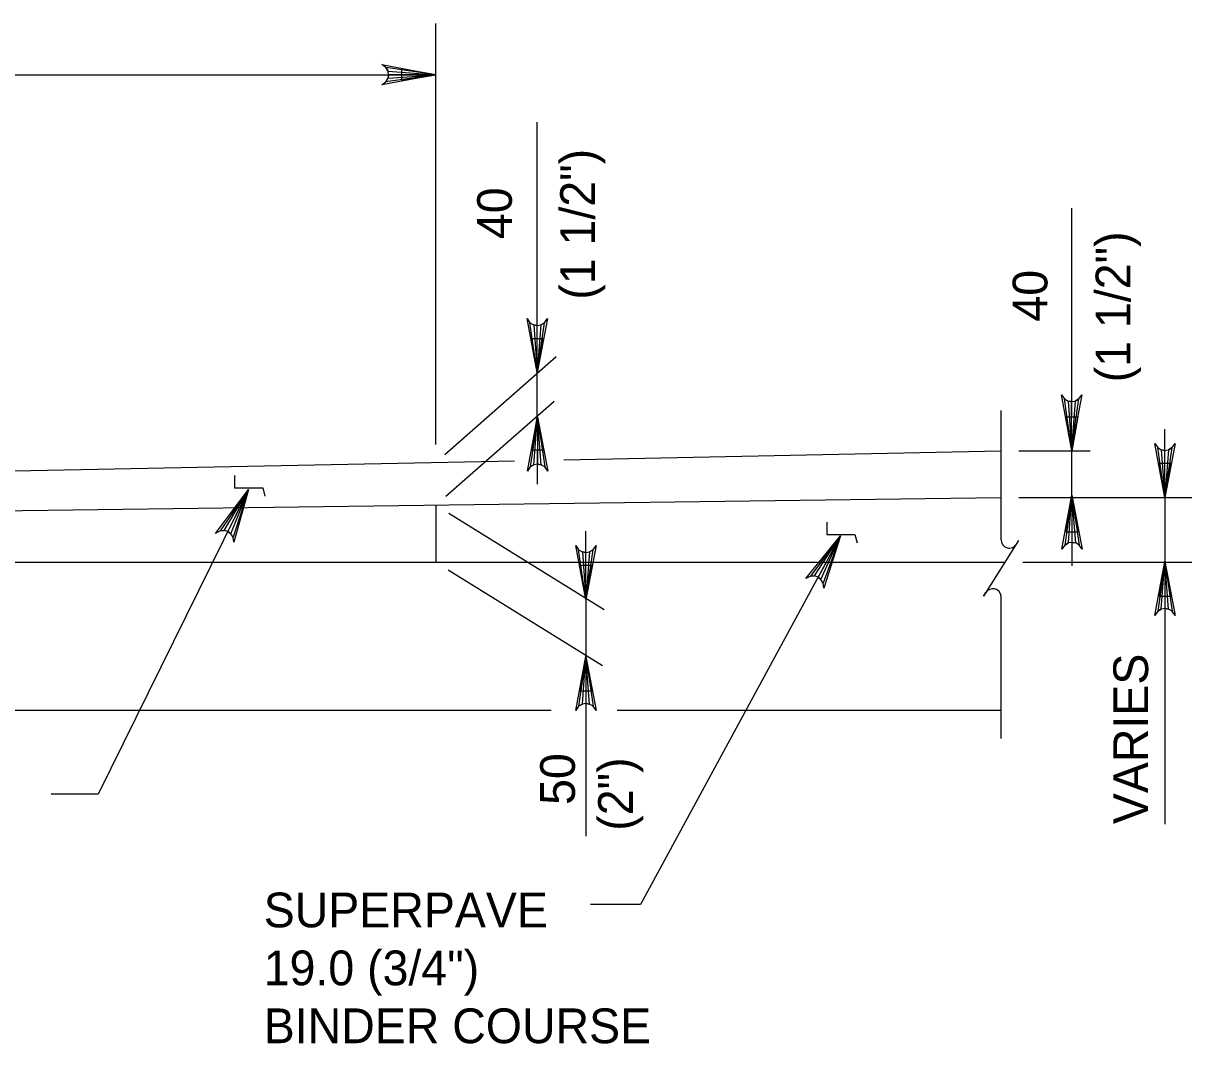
# Model space of a CAD drawing. Extents: x 638263 to 640360, y 293683 to 298655.
# Drawn here: x 638689.8 to 638790.6, y 296335.5 to 296423.6 of the extents above; entities that cross this region are included whole.
import ezdxf

# ---------------------------------------------------------------- set-up
doc = ezdxf.new("R2010")
doc.units = 0
for name, color, linetype in [('2', 7, 'Continuous'), ('3', 7, 'Continuous'), ('4', 7, 'Continuous')]:
    doc.layers.add(name, color=color, linetype=linetype)

msp = doc.modelspace()

# ---------------------------------------------------------------- linework, layer by layer
at = {"layer": '2'}
for p, q in [((638774.15, 296390.18), (638774.15, 296379.01)), ((638774.15, 296390.18), (638774.15, 296379.01)), ((638774.15, 296374.15), (638774.15, 296361.85)), ((638774.15, 296374.15), (638774.15, 296361.85))]:
    msp.add_line(p, q, dxfattribs=at)
for points in [[(638708.01, 296384.57), (638708.01, 296383.49), (638710.43, 296383.49), (638710.61, 296382.78)], [(638759.13, 296380.54), (638759.13, 296379.46), (638761.55, 296379.46), (638761.73, 296378.74)], [(638775.48, 296378.65), (638775.67, 296378.95), (638772.64, 296374.14), (638772.85, 296374.46)], [(638775.48, 296378.65), (638775.67, 296378.95), (638772.64, 296374.14), (638772.85, 296374.46)]]:
    msp.add_lwpolyline(points, dxfattribs=at)
for centre, start, end in [((638774.87, 296379), 180, 330), ((638774.87, 296379), 180, 330), ((638773.45, 296374.08), 5.3286, 147.8672), ((638773.45, 296374.08), 5.3286, 147.8672)]:
    msp.add_arc(centre, 0.71, start, end, dxfattribs=at)
at = {"layer": '3'}
for p, q in [((638736.41, 296385.93), (638774.15, 296386.68)), ((638736.41, 296385.93), (638774.15, 296386.68)), ((638540.82, 296382.01), (638732.17, 296385.84)), ((638540.82, 296382.01), (638732.17, 296385.84)), ((638554.15, 296379.73), (638774.15, 296382.67)), ((638554.15, 296379.73), (638774.15, 296382.67)), ((638725.37, 296382.01), (638725.37, 296377.09)), ((638725.37, 296382.01), (638725.37, 296377.09)), ((638542.34, 296377.09), (638774.5, 296377.09)), ((638542.34, 296377.09), (638774.5, 296377.09)), ((638560.04, 296364.3), (638735.33, 296364.3)), ((638560.04, 296364.3), (638735.33, 296364.3)), ((638741.04, 296364.3), (638774.16, 296364.3)), ((638741.04, 296364.3), (638774.16, 296364.3))]:
    msp.add_line(p, q, dxfattribs=at)
at = {"layer": '4'}
for p, q in [((638725.37, 296395.01), (638725.37, 296423.59)), ((638725.37, 296395.01), (638725.37, 296423.59)), ((638540.82, 296419.16), (638725.37, 296419.16)), ((638540.82, 296419.16), (638725.37, 296419.16)), ((638734.13, 296396.38), (638734.13, 296415.05)), ((638734.13, 296396.38), (638734.13, 296415.05)), ((638780.28, 296389.63), (638780.28, 296407.63)), ((638780.28, 296389.63), (638780.28, 296407.63)), ((638725.37, 296387.24), (638725.37, 296395.19)), ((638725.37, 296387.24), (638725.37, 296395.19)), ((638726.15, 296386.38), (638735.77, 296394.83)), ((638726.15, 296386.38), (638735.77, 296394.83)), ((638734.13, 296389.74), (638734.13, 296393.43)), ((638734.13, 296389.74), (638734.13, 296393.43)), ((638726.25, 296382.79), (638735.58, 296390.98)), ((638726.25, 296382.79), (638735.58, 296390.98)), ((638788.3, 296385.62), (638788.3, 296388.57)), ((638788.3, 296385.62), (638788.3, 296388.57)), ((638734.13, 296386.78), (638734.13, 296383.83)), ((638734.13, 296386.78), (638734.13, 296383.83)), ((638775.69, 296386.68), (638781.86, 296386.68)), ((638775.69, 296386.68), (638781.86, 296386.68)), ((638780.28, 296382.67), (638780.28, 296386.68)), ((638780.28, 296382.67), (638780.28, 296386.68)), ((638775.69, 296382.67), (638790.61, 296382.67)), ((638775.69, 296382.67), (638784.71, 296382.67)), ((638775.69, 296382.67), (638790.61, 296382.67)), ((638775.69, 296382.67), (638784.71, 296382.67)), ((638788.3, 296382.67), (638788.3, 296377.09)), ((638788.3, 296382.67), (638788.3, 296377.09)), ((638726.51, 296381.31), (638739.89, 296372.99)), ((638726.51, 296381.31), (638739.89, 296372.99)), ((638738.33, 296376.82), (638738.33, 296379.77)), ((638738.33, 296376.82), (638738.33, 296379.77)), ((638780.28, 296379.71), (638780.28, 296376.76)), ((638780.28, 296379.71), (638780.28, 296376.76)), ((638776.04, 296377.09), (638790.61, 296377.09)), ((638776.04, 296377.09), (638790.61, 296377.09)), ((638726.44, 296376.43), (638739.76, 296368.15)), ((638726.44, 296376.43), (638739.76, 296368.15)), ((638788.3, 296374.14), (638788.3, 296354.46)), ((638788.3, 296374.14), (638788.3, 296354.46)), ((638738.33, 296373.86), (638738.33, 296368.94)), ((638738.33, 296373.86), (638738.33, 296368.94)), ((638738.33, 296365.99), (638738.33, 296353.42)), ((638738.33, 296365.99), (638738.33, 296353.42)), ((638696.22, 296357.07), (638692.17, 296357.07)), ((638696.22, 296357.07), (638692.17, 296357.07)), ((638743.05, 296347.53), (638738.71, 296347.53)), ((638743.05, 296347.53), (638738.71, 296347.53))]:
    msp.add_line(p, q, dxfattribs=at)
for points in [[(638725.37, 296419.16), (638720.71, 296418.29), (638721.06, 296418.54), (638721.25, 296418.85), (638721.3, 296419.16), (638721.25, 296419.48), (638721.06, 296419.79), (638720.71, 296420.04), (638725.37, 296419.16), (638721.06, 296419.79), (638721.25, 296419.48), (638725.37, 296419.16), (638721.3, 296419.16), (638721.25, 296418.85), (638725.37, 296419.16), (638721.06, 296418.54)], [(638725.37, 296419.16), (638720.71, 296418.29), (638721.06, 296418.54), (638721.25, 296418.85), (638721.3, 296419.16), (638721.25, 296419.48), (638721.06, 296419.79), (638720.71, 296420.04), (638725.37, 296419.16), (638721.06, 296419.79), (638721.25, 296419.48), (638725.37, 296419.16), (638721.3, 296419.16), (638721.25, 296418.85), (638725.37, 296419.16), (638721.06, 296418.54)], [(638734.13, 296393.45), (638733.25, 296398.11), (638733.5, 296397.75), (638733.82, 296397.56), (638734.13, 296397.51), (638734.44, 296397.56), (638734.75, 296397.75), (638735, 296398.11), (638734.13, 296393.45), (638734.75, 296397.75), (638734.44, 296397.56), (638734.13, 296393.45), (638734.13, 296397.51), (638733.82, 296397.56), (638734.13, 296393.45), (638733.5, 296397.75)], [(638734.13, 296393.45), (638733.25, 296398.11), (638733.5, 296397.75), (638733.82, 296397.56), (638734.13, 296397.51), (638734.44, 296397.56), (638734.75, 296397.75), (638735, 296398.11), (638734.13, 296393.45), (638734.75, 296397.75), (638734.44, 296397.56), (638734.13, 296393.45), (638734.13, 296397.51), (638733.82, 296397.56), (638734.13, 296393.45), (638733.5, 296397.75)], [(638780.25, 296386.88), (638779.38, 296391.54), (638779.63, 296391.18), (638779.94, 296390.99), (638780.25, 296390.94), (638780.56, 296390.99), (638780.88, 296391.18), (638781.13, 296391.54), (638780.25, 296386.88), (638780.88, 296391.18), (638780.56, 296390.99), (638780.25, 296386.88), (638780.25, 296390.94), (638779.94, 296390.99), (638780.25, 296386.88), (638779.63, 296391.18)], [(638780.25, 296386.88), (638779.38, 296391.54), (638779.63, 296391.18), (638779.94, 296390.99), (638780.25, 296390.94), (638780.56, 296390.99), (638780.88, 296391.18), (638781.13, 296391.54), (638780.25, 296386.88), (638780.88, 296391.18), (638780.56, 296390.99), (638780.25, 296386.88), (638780.25, 296390.94), (638779.94, 296390.99), (638780.25, 296386.88), (638779.63, 296391.18)], [(638734.15, 296389.6), (638735.03, 296384.94), (638734.78, 296385.3), (638734.47, 296385.48), (638734.15, 296385.53), (638733.84, 296385.48), (638733.53, 296385.3), (638733.28, 296384.94), (638734.15, 296389.6), (638733.53, 296385.3), (638733.84, 296385.48), (638734.15, 296389.6), (638734.15, 296385.53), (638734.47, 296385.48), (638734.15, 296389.6), (638734.78, 296385.3)], [(638734.15, 296389.6), (638735.03, 296384.94), (638734.78, 296385.3), (638734.47, 296385.48), (638734.15, 296385.53), (638733.84, 296385.48), (638733.53, 296385.3), (638733.28, 296384.94), (638734.15, 296389.6), (638733.53, 296385.3), (638733.84, 296385.48), (638734.15, 296389.6), (638734.15, 296385.53), (638734.47, 296385.48), (638734.15, 296389.6), (638734.78, 296385.3)], [(638788.3, 296382.67), (638787.43, 296387.33), (638787.68, 296386.97), (638787.99, 296386.78), (638788.3, 296386.73), (638788.62, 296386.78), (638788.93, 296386.97), (638789.18, 296387.33), (638788.3, 296382.67), (638788.93, 296386.97), (638788.62, 296386.78), (638788.3, 296382.67), (638788.3, 296386.73), (638787.99, 296386.78), (638788.3, 296382.67), (638787.68, 296386.97)], [(638788.3, 296382.67), (638787.43, 296387.33), (638787.68, 296386.97), (638787.99, 296386.78), (638788.3, 296386.73), (638788.62, 296386.78), (638788.93, 296386.97), (638789.18, 296387.33), (638788.3, 296382.67), (638788.93, 296386.97), (638788.62, 296386.78), (638788.3, 296382.67), (638788.3, 296386.73), (638787.99, 296386.78), (638788.3, 296382.67), (638787.68, 296386.97)], [(638709.22, 296383.36), (638696.22, 296357.07)], [(638709.22, 296383.36), (638707.94, 296378.8), (638707.87, 296379.23), (638707.68, 296379.53), (638707.42, 296379.72), (638707.11, 296379.81), (638706.75, 296379.78), (638706.37, 296379.57), (638709.22, 296383.36), (638706.75, 296379.78), (638707.11, 296379.81), (638709.22, 296383.36), (638707.42, 296379.72), (638707.68, 296379.53), (638709.22, 296383.36), (638707.87, 296379.23)], [(638780.28, 296382.86), (638781.16, 296378.2), (638780.91, 296378.56), (638780.6, 296378.74), (638780.28, 296378.79), (638779.97, 296378.74), (638779.66, 296378.56), (638779.41, 296378.2), (638780.28, 296382.86), (638779.66, 296378.56), (638779.97, 296378.74), (638780.28, 296382.86), (638780.28, 296378.79), (638780.6, 296378.74), (638780.28, 296382.86), (638780.91, 296378.56)], [(638780.28, 296382.86), (638781.16, 296378.2), (638780.91, 296378.56), (638780.6, 296378.74), (638780.28, 296378.79), (638779.97, 296378.74), (638779.66, 296378.56), (638779.41, 296378.2), (638780.28, 296382.86), (638779.66, 296378.56), (638779.97, 296378.74), (638780.28, 296382.86), (638780.28, 296378.79), (638780.6, 296378.74), (638780.28, 296382.86), (638780.91, 296378.56)], [(638760.3, 296379.36), (638743.05, 296347.53)], [(638760.3, 296379.36), (638743.05, 296347.53)], [(638760.3, 296379.36), (638758.85, 296374.84), (638758.8, 296375.28), (638758.61, 296375.59), (638758.36, 296375.78), (638758.06, 296375.89), (638757.7, 296375.87), (638757.31, 296375.67), (638760.3, 296379.36), (638757.7, 296375.87), (638758.06, 296375.89), (638760.3, 296379.36), (638758.36, 296375.78), (638758.61, 296375.59), (638760.3, 296379.36), (638758.8, 296375.28)], [(638760.3, 296379.36), (638758.85, 296374.84), (638758.8, 296375.28), (638758.61, 296375.59), (638758.36, 296375.78), (638758.06, 296375.89), (638757.7, 296375.87), (638757.31, 296375.67), (638760.3, 296379.36), (638757.7, 296375.87), (638758.06, 296375.89), (638760.3, 296379.36), (638758.36, 296375.78), (638758.61, 296375.59), (638760.3, 296379.36), (638758.8, 296375.28)], [(638738.33, 296373.86), (638737.46, 296378.52), (638737.7, 296378.16), (638738.02, 296377.98), (638738.33, 296377.92), (638738.64, 296377.98), (638738.95, 296378.16), (638739.2, 296378.52), (638738.33, 296373.86), (638738.95, 296378.16), (638738.64, 296377.98), (638738.33, 296373.86), (638738.33, 296377.92), (638738.02, 296377.98), (638738.33, 296373.86), (638737.7, 296378.16)], [(638738.33, 296373.86), (638737.46, 296378.52), (638737.7, 296378.16), (638738.02, 296377.98), (638738.33, 296377.92), (638738.64, 296377.98), (638738.95, 296378.16), (638739.2, 296378.52), (638738.33, 296373.86), (638738.95, 296378.16), (638738.64, 296377.98), (638738.33, 296373.86), (638738.33, 296377.92), (638738.02, 296377.98), (638738.33, 296373.86), (638737.7, 296378.16)], [(638788.3, 296377.14), (638789.18, 296372.48), (638788.93, 296372.84), (638788.62, 296373.03), (638788.3, 296373.08), (638787.99, 296373.03), (638787.68, 296372.84), (638787.43, 296372.48), (638788.3, 296377.14), (638787.68, 296372.84), (638787.99, 296373.03), (638788.3, 296377.14), (638788.3, 296373.08), (638788.62, 296373.03), (638788.3, 296377.14), (638788.93, 296372.84)], [(638788.3, 296377.14), (638789.18, 296372.48), (638788.93, 296372.84), (638788.62, 296373.03), (638788.3, 296373.08), (638787.99, 296373.03), (638787.68, 296372.84), (638787.43, 296372.48), (638788.3, 296377.14), (638787.68, 296372.84), (638787.99, 296373.03), (638788.3, 296377.14), (638788.3, 296373.08), (638788.62, 296373.03), (638788.3, 296377.14), (638788.93, 296372.84)], [(638738.33, 296368.94), (638739.2, 296364.28), (638738.95, 296364.64), (638738.64, 296364.82), (638738.33, 296364.88), (638738.02, 296364.82), (638737.7, 296364.64), (638737.46, 296364.28), (638738.33, 296368.94), (638737.7, 296364.64), (638738.02, 296364.82), (638738.33, 296368.94), (638738.33, 296364.88), (638738.64, 296364.82), (638738.33, 296368.94), (638738.95, 296364.64)], [(638738.33, 296368.94), (638739.2, 296364.28), (638738.95, 296364.64), (638738.64, 296364.82), (638738.33, 296364.88), (638738.02, 296364.82), (638737.7, 296364.64), (638737.46, 296364.28), (638738.33, 296368.94), (638737.7, 296364.64), (638738.02, 296364.82), (638738.33, 296368.94), (638738.33, 296364.88), (638738.64, 296364.82), (638738.33, 296368.94), (638738.95, 296364.64)]]:
    msp.add_lwpolyline(points, dxfattribs=at)
for points in [[(638722.41, 296419.66), (638722.41, 296418.67), (638725.37, 296419.16)], [(638722.41, 296419.66), (638722.41, 296418.67), (638725.37, 296419.16)], [(638733.64, 296396.38), (638734.62, 296396.38), (638734.13, 296393.43)], [(638733.64, 296396.38), (638734.62, 296396.38), (638734.13, 296393.43)], [(638733.64, 296386.78), (638734.62, 296386.78), (638734.13, 296389.74)], [(638733.64, 296386.78), (638734.62, 296386.78), (638734.13, 296389.74)], [(638779.79, 296389.63), (638780.78, 296389.63), (638780.28, 296386.68)], [(638779.79, 296389.63), (638780.78, 296389.63), (638780.28, 296386.68)], [(638787.81, 296385.62), (638788.8, 296385.62), (638788.3, 296382.67)], [(638787.81, 296385.62), (638788.8, 296385.62), (638788.3, 296382.67)], [(638779.79, 296379.71), (638780.78, 296379.71), (638780.28, 296382.67)], [(638779.79, 296379.71), (638780.78, 296379.71), (638780.28, 296382.67)], [(638760.3, 296379.36), (638760.22, 296379.27), (638760.27, 296379.24)], [(638760.3, 296379.36), (638760.22, 296379.27), (638760.27, 296379.24)], [(638787.81, 296374.14), (638788.8, 296374.14), (638788.3, 296377.09)], [(638787.81, 296374.14), (638788.8, 296374.14), (638788.3, 296377.09)], [(638737.84, 296376.82), (638738.82, 296376.82), (638738.33, 296373.86)], [(638737.84, 296376.82), (638738.82, 296376.82), (638738.33, 296373.86)], [(638737.84, 296365.99), (638738.82, 296365.99), (638738.33, 296368.94)], [(638737.84, 296365.99), (638738.82, 296365.99), (638738.33, 296368.94)]]:
    msp.add_lwpolyline(points, close=True, dxfattribs=at)

# ---------------------------------------------------------------- texts
for s, p in [('(1 1/2")', (638739.11, 296399.74)), ('(1 1/2")', (638739.11, 296399.74)), ('40', (638731.94, 296404.97)), ('40', (638731.94, 296404.97)), ('(1 1/2")', (638785.32, 296392.61)), ('(1 1/2")', (638785.32, 296392.61)), ('40', (638778.16, 296397.85)), ('40', (638778.16, 296397.85)), ('VARIES', (638786.85, 296354.47)), ('VARIES', (638786.85, 296354.47)), ('50', (638737.38, 296356.13)), ('50', (638737.38, 296356.13)), ('(2")', (638742.38, 296353.9)), ('(2")', (638742.38, 296353.9))]:
    msp.add_text(s, height=3, rotation=90, dxfattribs=at).set_placement(p)
for s, p in [('SUPERPAVE', (638710.52, 296345.56)), ('19.0 (3/4")', (638710.52, 296340.56)), ('BINDER COURSE', (638710.52, 296335.56))]:
    msp.add_text(s, height=3, dxfattribs=at).set_placement(p)

doc.saveas('drawing.dxf')
